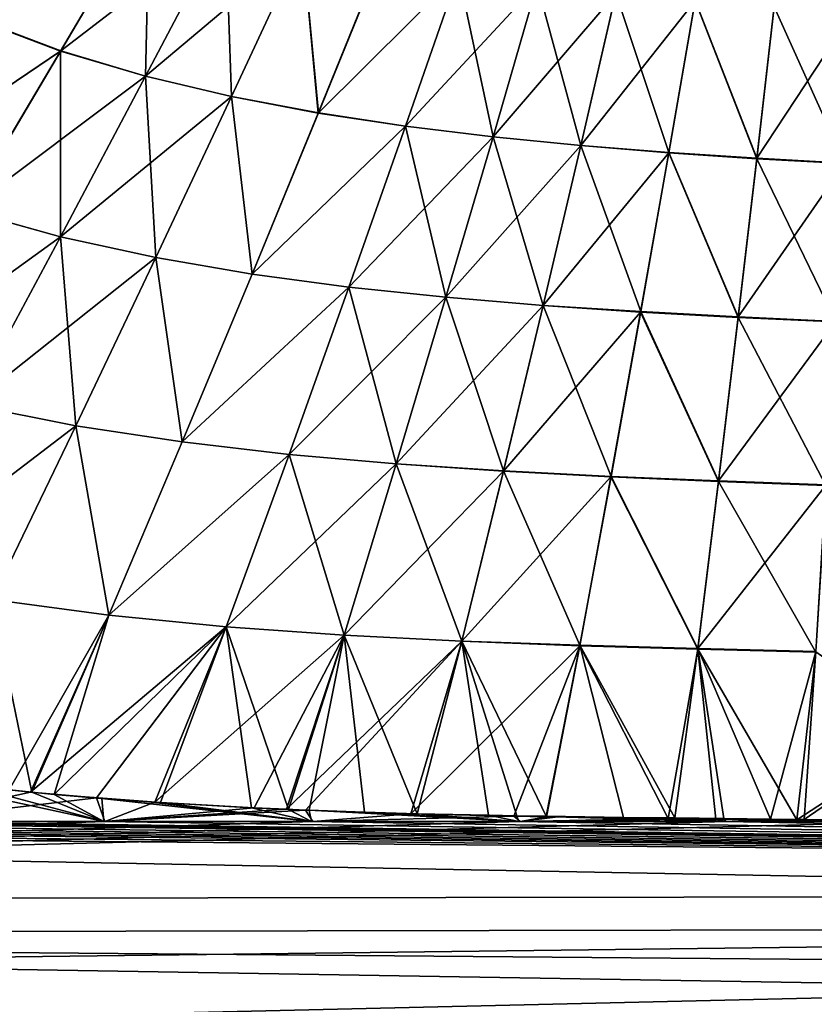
# Model space of a CAD drawing. Header units: millimetres. Extents: x -139 to 106, y -8 to 139.
# Tile 321 of 459: x 37 to 46, y 74 to 85. Entities that reach past the tile are written whole.
import ezdxf

# ---------------------------------------------------------------- set-up
doc = ezdxf.new("R2010")
doc.units = ezdxf.units.MM
doc.header["$LTSCALE"] = 53.842063
for name, color, linetype in [('27', 7, 'CONTINUOUS'), ('79', 7, 'CONTINUOUS'), ('88', 7, 'CONTINUOUS'), ('89', 7, 'CONTINUOUS'), ('92', 7, 'CONTINUOUS')]:
    doc.layers.add(name, color=color, linetype=linetype)

msp = doc.modelspace()

# ---------------------------------------------------------------- linework, layer by layer
at = {"layer": '27', "color": 8, "linetype": 'CONTINUOUS'}
for points in [[(38.008, 76.063, 20), (35.567, 76.063, 20), (11.348, 75.127, 19.978), (38.008, 76.063, 20)], [(40.441, 76.063, 20), (38.008, 76.063, 20), (11.348, 75.127, 19.978), (40.441, 76.063, 20)], [(42.865, 76.063, 20), (40.441, 76.063, 20), (11.348, 75.127, 19.978), (42.865, 76.063, 20)], [(45.282, 76.063, 20), (42.865, 76.063, 20), (11.348, 75.127, 19.978), (45.282, 76.063, 20)], [(47.667, 76.063, 20), (45.282, 76.063, 20), (11.348, 75.127, 19.978), (47.667, 76.063, 20)], [(100.5, 75.255, 19.984), (47.667, 76.063, 20), (11.348, 75.127, 19.978), (100.5, 75.255, 19.984)], [(11.733, 74.168, 19.91), (100.5, 75.255, 19.984), (11.348, 75.127, 19.978), (11.733, 74.168, 19.91)], [(12.017, 73.196, 19.793), (100.5, 75.255, 19.984), (11.733, 74.168, 19.91), (12.017, 73.196, 19.793)], [(100.5, 73.117, 19.782), (100.5, 75.255, 19.984), (12.017, 73.196, 19.793), (100.5, 73.117, 19.782)]]:
    msp.add_3dface(points, dxfattribs=at)
at = {"layer": '79', "color": 8, "linetype": 'CONTINUOUS'}
for points in [[(76.5, 75.473, -20), (76.5, 74.849, -19.997), (12.202, 76.064, -20), (76.5, 75.473, -20)], [(12.202, 76.064, -20), (16.601, 76.064, -20), (76.5, 75.473, -20), (12.202, 76.064, -20)], [(12.202, 76.064, -20), (76.5, 74.849, -19.997), (12.754, 74.73, -19.994), (12.202, 76.064, -20)], [(21, 76.063, -20), (76.5, 75.473, -20), (16.601, 76.064, -20), (21, 76.063, -20)], [(76.5, 75.473, -20), (21, 76.063, -20), (23.433, 76.063, -20), (76.5, 75.473, -20)], [(25.865, 76.063, -20), (76.5, 75.473, -20), (23.433, 76.063, -20), (25.865, 76.063, -20)], [(28.292, 76.063, -20), (76.5, 75.473, -20), (25.865, 76.063, -20), (28.292, 76.063, -20)], [(30.716, 76.063, -20), (76.5, 75.473, -20), (28.292, 76.063, -20), (30.716, 76.063, -20)], [(33.136, 76.063, -20), (76.5, 75.473, -20), (30.716, 76.063, -20), (33.136, 76.063, -20)], [(34.391, 76.063, -20), (76.5, 75.473, -20), (33.136, 76.063, -20), (34.391, 76.063, -20)], [(35.563, 76.063, -20), (76.5, 75.473, -20), (34.391, 76.063, -20), (35.563, 76.063, -20)], [(37.996, 76.063, -20), (76.5, 75.473, -20), (35.563, 76.063, -20), (37.996, 76.063, -20)], [(40.425, 76.063, -20), (76.5, 75.473, -20), (37.996, 76.063, -20), (40.425, 76.063, -20)], [(42.851, 76.063, -20), (76.5, 75.473, -20), (40.425, 76.063, -20), (42.851, 76.063, -20)], [(45.273, 76.063, -20), (76.5, 75.473, -20), (42.851, 76.063, -20), (45.273, 76.063, -20)], [(47.667, 76.063, -20), (76.5, 75.473, -20), (45.273, 76.063, -20), (47.667, 76.063, -20)], [(76.5, 74.849, -19.997), (76.5, 74.191, -19.993), (12.754, 74.73, -19.994), (76.5, 74.849, -19.997)], [(76.5, 74.191, -19.993), (76.5, 73.675, -19.989), (12.754, 74.73, -19.994), (76.5, 74.191, -19.993)], [(12.754, 74.73, -19.994), (76.5, 73.675, -19.989), (13.162, 73.32, -19.979), (12.754, 74.73, -19.994)]]:
    msp.add_3dface(points, dxfattribs=at)
at = {"layer": '88', "color": 8, "linetype": 'CONTINUOUS'}
for points in [[(36.518, 85.445, -18.267), (35.58, 85.897, -18.24), (37.66, 87.188, -17.418), (36.518, 85.445, -18.267)], [(36.518, 85.445, -18.267), (37.66, 87.188, -17.418), (38.529, 86.844, -17.445), (36.518, 85.445, -18.267)], [(37.489, 85.079, -18.294), (36.518, 85.445, -18.267), (38.529, 86.844, -17.445), (37.489, 85.079, -18.294)], [(38.531, 86.846, 17.444), (36.52, 85.448, 18.266), (37.491, 85.081, 18.293), (38.531, 86.846, 17.444)], [(37.489, 85.079, -18.294), (38.529, 86.844, -17.445), (38.484, 84.784, -18.319), (37.489, 85.079, -18.294)], [(38.531, 86.846, 17.444), (37.491, 85.081, 18.293), (39.42, 86.564, 17.469), (38.531, 86.846, 17.444)], [(38.484, 84.784, -18.319), (38.529, 86.844, -17.445), (39.42, 86.563, -17.47), (38.484, 84.784, -18.319)], [(39.42, 86.564, 17.469), (37.491, 85.081, 18.293), (38.484, 84.785, 18.318), (39.42, 86.564, 17.469)], [(39.42, 86.564, 17.469), (38.484, 84.785, 18.318), (40.321, 86.333, 17.493), (39.42, 86.564, 17.469)], [(38.484, 84.784, -18.319), (39.42, 86.563, -17.47), (39.49, 84.547, -18.342), (38.484, 84.784, -18.319)], [(39.49, 84.547, -18.342), (39.42, 86.563, -17.47), (40.321, 86.334, -17.493), (39.49, 84.547, -18.342)], [(40.321, 86.333, 17.493), (38.484, 84.785, 18.318), (39.49, 84.546, 18.342), (40.321, 86.333, 17.493)], [(39.49, 84.547, -18.342), (40.321, 86.334, -17.493), (40.505, 84.355, -18.364), (39.49, 84.547, -18.342)], [(40.321, 86.333, 17.493), (39.49, 84.546, 18.342), (40.504, 84.354, 18.364), (40.321, 86.333, 17.493)], [(40.505, 84.355, -18.364), (40.321, 86.334, -17.493), (41.231, 86.144, -17.515), (40.505, 84.355, -18.364)], [(41.23, 86.144, 17.515), (40.321, 86.333, 17.493), (40.504, 84.354, 18.364), (41.23, 86.144, 17.515)], [(41.23, 86.144, 17.515), (40.504, 84.354, 18.364), (42.146, 85.989, 17.535), (41.23, 86.144, 17.515)], [(40.505, 84.355, -18.364), (41.231, 86.144, -17.515), (42.146, 85.988, -17.535), (40.505, 84.355, -18.364)], [(42.146, 85.989, 17.535), (40.504, 84.354, 18.364), (41.524, 84.2, 18.384), (42.146, 85.989, 17.535)], [(41.524, 84.199, -18.384), (40.505, 84.355, -18.364), (42.146, 85.988, -17.535), (41.524, 84.199, -18.384)], [(42.146, 85.989, 17.535), (41.524, 84.2, 18.384), (43.065, 85.861, 17.553), (42.146, 85.989, 17.535)], [(41.524, 84.199, -18.384), (42.146, 85.988, -17.535), (42.549, 84.074, -18.402), (41.524, 84.199, -18.384)], [(42.549, 84.074, -18.402), (42.146, 85.988, -17.535), (43.065, 85.861, -17.553), (42.549, 84.074, -18.402)], [(43.065, 85.861, 17.553), (41.524, 84.2, 18.384), (42.549, 84.074, 18.402), (43.065, 85.861, 17.553)], [(42.549, 84.074, -18.402), (43.065, 85.861, -17.553), (43.576, 83.974, -18.417), (42.549, 84.074, -18.402)], [(43.065, 85.861, 17.553), (42.549, 84.074, 18.402), (43.988, 85.755, 17.571), (43.065, 85.861, 17.553)], [(43.988, 85.755, 17.571), (42.549, 84.074, 18.402), (43.576, 83.972, 18.418), (43.988, 85.755, 17.571)], [(43.576, 83.974, -18.417), (43.065, 85.861, -17.553), (43.988, 85.757, -17.57), (43.576, 83.974, -18.417)], [(43.576, 83.974, -18.417), (43.988, 85.757, -17.57), (44.605, 83.893, -18.431), (43.576, 83.974, -18.417)], [(43.988, 85.755, 17.571), (43.576, 83.972, 18.418), (44.913, 85.668, 17.587), (43.988, 85.755, 17.571)], [(44.605, 83.893, -18.431), (43.988, 85.757, -17.57), (44.914, 85.673, -17.585), (44.605, 83.893, -18.431)], [(44.913, 85.668, 17.587), (43.576, 83.972, 18.418), (44.605, 83.888, 18.433), (44.913, 85.668, 17.587)], [(44.605, 83.893, -18.431), (44.914, 85.673, -17.585), (45.636, 83.826, -18.444), (44.605, 83.893, -18.431)], [(44.913, 85.668, 17.587), (44.605, 83.888, 18.433), (45.635, 83.819, 18.447), (44.913, 85.668, 17.587)], [(45.839, 85.596, 17.603), (44.913, 85.668, 17.587), (45.635, 83.819, 18.447), (45.839, 85.596, 17.603)], [(45.636, 83.826, -18.444), (44.914, 85.673, -17.585), (45.84, 85.602, -17.599), (45.636, 83.826, -18.444)], [(46.666, 83.762, 18.462), (45.839, 85.596, 17.603), (45.635, 83.819, 18.447), (46.666, 83.762, 18.462)], [(46.767, 85.542, -17.617), (45.636, 83.826, -18.444), (45.84, 85.602, -17.599), (46.767, 85.542, -17.617)], [(46.767, 85.542, -17.617), (46.666, 83.767, -18.46), (45.636, 83.826, -18.444), (46.767, 85.542, -17.617)], [(46.666, 83.762, 18.462), (46.766, 85.537, 17.619), (45.839, 85.596, 17.603), (46.666, 83.762, 18.462)], [(35.3, 83.6, -18.944), (36.518, 85.445, -18.267), (37.489, 85.079, -18.294), (35.3, 83.6, -18.944)], [(36.52, 85.448, 18.266), (35.302, 83.603, 18.943), (37.491, 85.081, 18.293), (36.52, 85.448, 18.266)], [(36.38, 83.212, -18.97), (35.3, 83.6, -18.944), (37.489, 85.079, -18.294), (36.38, 83.212, -18.97)], [(37.491, 85.081, 18.293), (35.302, 83.603, 18.943), (36.382, 83.214, 18.969), (37.491, 85.081, 18.293)], [(36.38, 83.212, -18.97), (37.489, 85.079, -18.294), (37.486, 82.904, -18.995), (36.38, 83.212, -18.97)], [(37.491, 85.081, 18.293), (36.382, 83.214, 18.969), (38.484, 84.785, 18.318), (37.491, 85.081, 18.293)], [(37.486, 82.904, -18.995), (37.489, 85.079, -18.294), (38.484, 84.784, -18.319), (37.486, 82.904, -18.995)], [(38.484, 84.785, 18.318), (36.382, 83.214, 18.969), (37.486, 82.905, 18.994), (38.484, 84.785, 18.318)], [(38.484, 84.785, 18.318), (37.486, 82.905, 18.994), (39.49, 84.546, 18.342), (38.484, 84.785, 18.318)], [(37.486, 82.904, -18.995), (38.484, 84.784, -18.319), (38.604, 82.662, -19.018), (37.486, 82.904, -18.995)], [(38.604, 82.662, -19.018), (38.484, 84.784, -18.319), (39.49, 84.547, -18.342), (38.604, 82.662, -19.018)], [(39.49, 84.546, 18.342), (37.486, 82.905, 18.994), (38.604, 82.661, 19.018), (39.49, 84.546, 18.342)], [(38.604, 82.662, -19.018), (39.49, 84.547, -18.342), (39.73, 82.469, -19.039), (38.604, 82.662, -19.018)], [(39.49, 84.546, 18.342), (38.604, 82.661, 19.018), (39.73, 82.469, 19.039), (39.49, 84.546, 18.342)], [(39.73, 82.469, -19.039), (39.49, 84.547, -18.342), (40.505, 84.355, -18.364), (39.73, 82.469, -19.039)], [(40.504, 84.354, 18.364), (39.49, 84.546, 18.342), (39.73, 82.469, 19.039), (40.504, 84.354, 18.364)], [(39.73, 82.469, -19.039), (40.505, 84.355, -18.364), (41.524, 84.199, -18.384), (39.73, 82.469, -19.039)], [(40.504, 84.354, 18.364), (39.73, 82.469, 19.039), (41.524, 84.2, 18.384), (40.504, 84.354, 18.364)], [(41.524, 84.2, 18.384), (39.73, 82.469, 19.039), (40.862, 82.317, 19.058), (41.524, 84.2, 18.384)], [(40.862, 82.317, -19.058), (39.73, 82.469, -19.039), (41.524, 84.199, -18.384), (40.862, 82.317, -19.058)], [(41.524, 84.2, 18.384), (40.862, 82.317, 19.058), (42.549, 84.074, 18.402), (41.524, 84.2, 18.384)], [(40.862, 82.317, -19.058), (41.524, 84.199, -18.384), (41.998, 82.197, -19.075), (40.862, 82.317, -19.058)], [(41.998, 82.197, -19.075), (41.524, 84.199, -18.384), (42.549, 84.074, -18.402), (41.998, 82.197, -19.075)], [(42.549, 84.074, 18.402), (40.862, 82.317, 19.058), (41.998, 82.197, 19.075), (42.549, 84.074, 18.402)], [(41.998, 82.197, -19.075), (42.549, 84.074, -18.402), (43.137, 82.103, -19.089), (41.998, 82.197, -19.075)], [(42.549, 84.074, 18.402), (41.998, 82.197, 19.075), (43.576, 83.972, 18.418), (42.549, 84.074, 18.402)], [(43.137, 82.103, -19.089), (42.549, 84.074, -18.402), (43.576, 83.974, -18.417), (43.137, 82.103, -19.089)], [(43.576, 83.972, 18.418), (41.998, 82.197, 19.075), (43.136, 82.101, 19.089), (43.576, 83.972, 18.418)], [(43.576, 83.972, 18.418), (43.136, 82.101, 19.089), (44.605, 83.888, 18.433), (43.576, 83.972, 18.418)], [(43.137, 82.103, -19.089), (43.576, 83.974, -18.417), (44.277, 82.029, -19.101), (43.137, 82.103, -19.089)], [(44.277, 82.029, -19.101), (43.576, 83.974, -18.417), (44.605, 83.893, -18.431), (44.277, 82.029, -19.101)], [(44.605, 83.888, 18.433), (43.136, 82.101, 19.089), (44.276, 82.024, 19.102), (44.605, 83.888, 18.433)], [(44.605, 83.888, 18.433), (44.276, 82.024, 19.102), (45.417, 81.961, 19.114), (44.605, 83.888, 18.433)], [(44.277, 82.029, -19.101), (44.605, 83.893, -18.431), (45.418, 81.968, -19.112), (44.277, 82.029, -19.101)], [(45.418, 81.968, -19.112), (44.605, 83.893, -18.431), (45.636, 83.826, -18.444), (45.418, 81.968, -19.112)], [(45.635, 83.819, 18.447), (44.605, 83.888, 18.433), (45.417, 81.961, 19.114), (45.635, 83.819, 18.447)], [(46.559, 81.908, 19.126), (45.635, 83.819, 18.447), (45.417, 81.961, 19.114), (46.559, 81.908, 19.126)], [(46.666, 83.767, -18.46), (45.418, 81.968, -19.112), (45.636, 83.826, -18.444), (46.666, 83.767, -18.46)], [(46.559, 81.908, 19.126), (46.666, 83.762, 18.462), (45.635, 83.819, 18.447), (46.559, 81.908, 19.126)], [(46.666, 83.767, -18.46), (46.559, 81.913, -19.124), (45.418, 81.968, -19.112), (46.666, 83.767, -18.46)], [(36.382, 83.214, 18.969), (35.209, 81.26, 19.474), (37.486, 82.905, 18.994), (36.382, 83.214, 18.969)], [(35.208, 81.257, -19.474), (36.38, 83.212, -18.97), (37.486, 82.904, -18.995), (35.208, 81.257, -19.474)], [(36.431, 80.939, -19.497), (35.208, 81.257, -19.474), (37.486, 82.904, -18.995), (36.431, 80.939, -19.497)], [(37.486, 82.905, 18.994), (35.209, 81.26, 19.474), (36.432, 80.94, 19.497), (37.486, 82.905, 18.994)], [(36.431, 80.939, -19.497), (37.486, 82.904, -18.995), (37.668, 80.694, -19.518), (36.431, 80.939, -19.497)], [(37.486, 82.905, 18.994), (36.432, 80.94, 19.497), (38.604, 82.661, 19.018), (37.486, 82.905, 18.994)], [(37.668, 80.694, -19.518), (37.486, 82.904, -18.995), (38.604, 82.662, -19.018), (37.668, 80.694, -19.518)], [(38.604, 82.661, 19.018), (36.432, 80.94, 19.497), (37.668, 80.693, 19.518), (38.604, 82.661, 19.018)], [(37.668, 80.694, -19.518), (38.604, 82.662, -19.018), (38.912, 80.504, -19.537), (37.668, 80.694, -19.518)], [(38.604, 82.661, 19.018), (37.668, 80.693, 19.518), (38.912, 80.504, 19.537), (38.604, 82.661, 19.018)], [(38.912, 80.504, -19.537), (38.604, 82.662, -19.018), (39.73, 82.469, -19.039), (38.912, 80.504, -19.537)], [(39.73, 82.469, 19.039), (38.604, 82.661, 19.018), (38.912, 80.504, 19.537), (39.73, 82.469, 19.039)], [(38.912, 80.504, -19.537), (39.73, 82.469, -19.039), (40.862, 82.317, -19.058), (38.912, 80.504, -19.537)], [(39.73, 82.469, 19.039), (38.912, 80.504, 19.537), (40.862, 82.317, 19.058), (39.73, 82.469, 19.039)], [(40.162, 80.358, -19.554), (38.912, 80.504, -19.537), (40.862, 82.317, -19.058), (40.162, 80.358, -19.554)], [(40.862, 82.317, 19.058), (38.912, 80.504, 19.537), (40.162, 80.358, 19.554), (40.862, 82.317, 19.058)], [(40.162, 80.358, -19.554), (40.862, 82.317, -19.058), (41.416, 80.247, -19.568), (40.162, 80.358, -19.554)], [(40.862, 82.317, 19.058), (40.162, 80.358, 19.554), (41.998, 82.197, 19.075), (40.862, 82.317, 19.058)], [(41.416, 80.247, -19.568), (40.862, 82.317, -19.058), (41.998, 82.197, -19.075), (41.416, 80.247, -19.568)], [(41.998, 82.197, 19.075), (40.162, 80.358, 19.554), (41.416, 80.247, 19.568), (41.998, 82.197, 19.075)], [(41.416, 80.247, -19.568), (41.998, 82.197, -19.075), (42.672, 80.164, -19.579), (41.416, 80.247, -19.568)], [(41.998, 82.197, 19.075), (41.416, 80.247, 19.568), (43.136, 82.101, 19.089), (41.998, 82.197, 19.075)], [(42.672, 80.164, -19.579), (41.998, 82.197, -19.075), (43.137, 82.103, -19.089), (42.672, 80.164, -19.579)], [(43.136, 82.101, 19.089), (41.416, 80.247, 19.568), (42.672, 80.161, 19.579), (43.136, 82.101, 19.089)], [(42.672, 80.164, -19.579), (43.137, 82.103, -19.089), (43.93, 80.1, -19.588), (42.672, 80.164, -19.579)], [(43.136, 82.101, 19.089), (42.672, 80.161, 19.579), (44.276, 82.024, 19.102), (43.136, 82.101, 19.089)], [(43.93, 80.1, -19.588), (43.137, 82.103, -19.089), (44.277, 82.029, -19.101), (43.93, 80.1, -19.588)], [(44.276, 82.024, 19.102), (42.672, 80.161, 19.579), (43.929, 80.094, 19.589), (44.276, 82.024, 19.102)], [(44.276, 82.024, 19.102), (43.929, 80.094, 19.589), (45.187, 80.04, 19.599), (44.276, 82.024, 19.102)], [(43.93, 80.1, -19.588), (44.277, 82.029, -19.101), (45.188, 80.047, -19.597), (43.93, 80.1, -19.588)], [(45.417, 81.961, 19.114), (44.276, 82.024, 19.102), (45.187, 80.04, 19.599), (45.417, 81.961, 19.114)], [(45.188, 80.047, -19.597), (44.277, 82.029, -19.101), (45.418, 81.968, -19.112), (45.188, 80.047, -19.597)], [(46.445, 79.995, 19.607), (45.417, 81.961, 19.114), (45.187, 80.04, 19.599), (46.445, 79.995, 19.607)], [(46.559, 81.913, -19.124), (45.188, 80.047, -19.597), (45.418, 81.968, -19.112), (46.559, 81.913, -19.124)], [(46.445, 79.995, 19.607), (46.559, 81.908, 19.126), (45.417, 81.961, 19.114), (46.445, 79.995, 19.607)], [(46.559, 81.913, -19.124), (46.446, 80.001, -19.606), (45.188, 80.047, -19.597), (46.559, 81.913, -19.124)], [(36.432, 80.94, 19.497), (35.326, 78.906, 19.827), (37.668, 80.693, 19.518), (36.432, 80.94, 19.497)], [(36.686, 78.66, -19.843), (36.431, 80.939, -19.497), (37.668, 80.694, -19.518), (36.686, 78.66, -19.843)], [(37.668, 80.693, 19.518), (35.326, 78.906, 19.827), (36.686, 78.659, 19.843), (37.668, 80.693, 19.518)], [(36.686, 78.66, -19.843), (37.668, 80.694, -19.518), (38.055, 78.476, -19.857), (36.686, 78.66, -19.843)], [(37.668, 80.693, 19.518), (36.686, 78.659, 19.843), (38.055, 78.476, 19.857), (37.668, 80.693, 19.518)], [(38.055, 78.476, -19.857), (37.668, 80.694, -19.518), (38.912, 80.504, -19.537), (38.055, 78.476, -19.857)], [(38.912, 80.504, 19.537), (37.668, 80.693, 19.518), (38.055, 78.476, 19.857), (38.912, 80.504, 19.537)], [(38.055, 78.476, -19.857), (38.912, 80.504, -19.537), (40.162, 80.358, -19.554), (38.055, 78.476, -19.857)], [(38.912, 80.504, 19.537), (38.055, 78.476, 19.857), (40.162, 80.358, 19.554), (38.912, 80.504, 19.537)], [(39.428, 78.341, -19.868), (38.055, 78.476, -19.857), (40.162, 80.358, -19.554), (39.428, 78.341, -19.868)], [(40.162, 80.358, 19.554), (38.055, 78.476, 19.857), (39.428, 78.341, 19.868), (40.162, 80.358, 19.554)], [(39.428, 78.341, -19.868), (40.162, 80.358, -19.554), (40.806, 78.243, -19.877), (39.428, 78.341, -19.868)], [(40.162, 80.358, 19.554), (39.428, 78.341, 19.868), (41.416, 80.247, 19.568), (40.162, 80.358, 19.554)], [(40.806, 78.243, -19.877), (40.162, 80.358, -19.554), (41.416, 80.247, -19.568), (40.806, 78.243, -19.877)], [(41.416, 80.247, 19.568), (39.428, 78.341, 19.868), (40.806, 78.243, 19.877), (41.416, 80.247, 19.568)], [(40.806, 78.243, -19.877), (41.416, 80.247, -19.568), (42.185, 78.173, -19.884), (40.806, 78.243, -19.877)], [(41.416, 80.247, 19.568), (40.806, 78.243, 19.877), (42.672, 80.161, 19.579), (41.416, 80.247, 19.568)], [(42.185, 78.173, -19.884), (41.416, 80.247, -19.568), (42.672, 80.164, -19.579), (42.185, 78.173, -19.884)], [(42.672, 80.161, 19.579), (40.806, 78.243, 19.877), (42.185, 78.171, 19.884), (42.672, 80.161, 19.579)], [(42.185, 78.173, -19.884), (42.672, 80.164, -19.579), (43.566, 78.124, -19.89), (42.185, 78.173, -19.884)], [(42.672, 80.161, 19.579), (42.185, 78.171, 19.884), (43.929, 80.094, 19.589), (42.672, 80.161, 19.579)], [(43.566, 78.124, -19.89), (42.672, 80.164, -19.579), (43.93, 80.1, -19.588), (43.566, 78.124, -19.89)], [(43.929, 80.094, 19.589), (42.185, 78.171, 19.884), (43.565, 78.118, 19.89), (43.929, 80.094, 19.589)], [(43.929, 80.094, 19.589), (43.565, 78.118, 19.89), (44.946, 78.077, 19.895), (43.929, 80.094, 19.589)], [(43.566, 78.124, -19.89), (43.93, 80.1, -19.588), (44.947, 78.085, -19.894), (43.566, 78.124, -19.89)], [(45.187, 80.04, 19.599), (43.929, 80.094, 19.589), (44.946, 78.077, 19.895), (45.187, 80.04, 19.599)], [(44.947, 78.085, -19.894), (43.93, 80.1, -19.588), (45.188, 80.047, -19.597), (44.947, 78.085, -19.894)], [(46.326, 78.044, 19.9), (45.187, 80.04, 19.599), (44.946, 78.077, 19.895), (46.326, 78.044, 19.9)], [(46.446, 80.001, -19.606), (44.947, 78.085, -19.894), (45.188, 80.047, -19.597), (46.446, 80.001, -19.606)], [(46.446, 80.001, -19.606), (46.327, 78.05, -19.899), (44.947, 78.085, -19.894), (46.446, 80.001, -19.606)], [(46.326, 78.044, 19.9), (46.445, 79.995, 19.607), (45.187, 80.04, 19.599), (46.326, 78.044, 19.9)], [(36.413, 76.482, -19.995), (36.686, 78.66, -19.843), (37.154, 76.404, -19.996), (36.413, 76.482, -19.995)], [(37.154, 76.404, -19.996), (36.686, 78.66, -19.843), (38.055, 78.476, -19.857), (37.154, 76.404, -19.996)], [(36.686, 78.659, 19.843), (36.886, 76.43, 19.996), (38.055, 78.476, 19.857), (36.686, 78.659, 19.843)], [(38.055, 78.476, 19.857), (36.886, 76.43, 19.996), (37.135, 76.405, 19.996), (38.055, 78.476, 19.857)], [(38.055, 78.476, 19.857), (37.135, 76.405, 19.996), (39.428, 78.341, 19.868), (38.055, 78.476, 19.857)], [(37.154, 76.404, -19.996), (38.055, 78.476, -19.857), (37.415, 76.379, -19.996), (37.154, 76.404, -19.996)], [(37.415, 76.379, -19.996), (38.055, 78.476, -19.857), (39.428, 78.341, -19.868), (37.415, 76.379, -19.996)], [(37.135, 76.405, 19.996), (37.907, 76.337, 19.997), (39.428, 78.341, 19.868), (37.135, 76.405, 19.996)], [(38.658, 76.283, -19.998), (37.415, 76.379, -19.996), (39.428, 78.341, -19.868), (38.658, 76.283, -19.998)], [(39.428, 78.341, 19.868), (37.907, 76.337, 19.997), (38.59, 76.288, 19.998), (39.428, 78.341, 19.868)], [(39.428, 78.341, 19.868), (38.59, 76.288, 19.998), (40.806, 78.243, 19.877), (39.428, 78.341, 19.868)], [(38.658, 76.283, -19.998), (39.428, 78.341, -19.868), (39.724, 76.222, -19.999), (38.658, 76.283, -19.998)], [(39.724, 76.222, -19.999), (39.428, 78.341, -19.868), (40.157, 76.203, -19.999), (39.724, 76.222, -19.999)], [(40.157, 76.203, -19.999), (39.428, 78.341, -19.868), (40.806, 78.243, -19.877), (40.157, 76.203, -19.999)], [(38.59, 76.288, 19.998), (39.755, 76.221, 19.999), (40.806, 78.243, 19.877), (38.59, 76.288, 19.998)], [(40.806, 78.243, 19.877), (39.755, 76.221, 19.999), (40.133, 76.204, 19.999), (40.806, 78.243, 19.877)], [(40.806, 78.243, 19.877), (40.133, 76.204, 19.999), (42.185, 78.171, 19.884), (40.806, 78.243, 19.877)], [(40.133, 76.204, 19.999), (40.356, 76.194, 19.999), (42.185, 78.171, 19.884), (40.133, 76.204, 19.999)], [(40.157, 76.203, -19.999), (40.806, 78.243, -19.877), (40.396, 76.193, -19.999), (40.157, 76.203, -19.999)], [(42.185, 78.171, 19.884), (40.356, 76.194, 19.999), (41.586, 76.151, 20), (42.185, 78.171, 19.884)], [(40.396, 76.193, -19.999), (40.806, 78.243, -19.877), (41.047, 76.17, -19.999), (40.396, 76.193, -19.999)], [(41.047, 76.17, -19.999), (40.806, 78.243, -19.877), (41.663, 76.152, -20), (41.047, 76.17, -19.999)], [(41.663, 76.152, -20), (40.806, 78.243, -19.877), (42.185, 78.173, -19.884), (41.663, 76.152, -20)], [(42.185, 78.171, 19.884), (41.586, 76.151, 20), (43.565, 78.118, 19.89), (42.185, 78.171, 19.884)], [(41.663, 76.152, -20), (42.185, 78.173, -19.884), (42.495, 76.134, -20), (41.663, 76.152, -20)], [(42.495, 76.134, -20), (42.185, 78.173, -19.884), (42.826, 76.128, -20), (42.495, 76.134, -20)], [(42.826, 76.128, -20), (42.185, 78.173, -19.884), (43.17, 76.122, -20), (42.826, 76.128, -20)], [(43.17, 76.122, -20), (42.185, 78.173, -19.884), (43.566, 78.124, -19.89), (43.17, 76.122, -20)], [(41.586, 76.151, 20), (42.794, 76.123, 20), (43.565, 78.118, 19.89), (41.586, 76.151, 20)], [(43.565, 78.118, 19.89), (42.794, 76.123, 20), (43.174, 76.116, 20), (43.565, 78.118, 19.89)], [(43.17, 76.122, -20), (43.566, 78.124, -19.89), (44.076, 76.109, -20), (43.17, 76.122, -20)], [(43.565, 78.118, 19.89), (43.174, 76.116, 20), (44.599, 76.096, 20), (43.565, 78.118, 19.89)], [(44.946, 78.077, 19.895), (43.565, 78.118, 19.89), (44.599, 76.096, 20), (44.946, 78.077, 19.895)], [(44.076, 76.109, -20), (43.566, 78.124, -19.89), (44.678, 76.103, -20), (44.076, 76.109, -20)], [(44.678, 76.103, -20), (43.566, 78.124, -19.89), (44.947, 78.085, -19.894), (44.678, 76.103, -20)], [(44.599, 76.096, 20), (45.156, 76.089, 20), (44.946, 78.077, 19.895), (44.599, 76.096, 20)], [(44.678, 76.103, -20), (44.947, 78.085, -19.894), (45.249, 76.096, -20), (44.678, 76.103, -20)], [(46.104, 76.079, 20), (46.326, 78.044, 19.9), (44.946, 78.077, 19.895), (46.104, 76.079, 20)], [(46.104, 76.079, 20), (44.946, 78.077, 19.895), (45.156, 76.089, 20), (46.104, 76.079, 20)], [(44.947, 78.085, -19.894), (46.327, 78.05, -19.899), (45.798, 76.089, -20), (44.947, 78.085, -19.894)], [(45.249, 76.096, -20), (44.947, 78.085, -19.894), (45.798, 76.089, -20), (45.249, 76.096, -20)], [(46.327, 78.05, -19.899), (46.191, 76.083, -20), (45.798, 76.089, -20), (46.327, 78.05, -19.899)], [(46.104, 76.079, 20), (47.667, 77.098, 19.973), (46.326, 78.044, 19.9), (46.104, 76.079, 20)], [(46.327, 78.05, -19.899), (47.667, 77.098, -19.973), (46.191, 76.083, -20), (46.327, 78.05, -19.899)], [(47.667, 76.063, 20), (47.667, 77.098, 19.973), (46.104, 76.079, 20), (47.667, 76.063, 20)], [(47.667, 77.098, -19.973), (47.667, 76.063, -20), (46.191, 76.083, -20), (47.667, 77.098, -19.973)], [(37.97, 76.332, -19.997), (37.415, 76.379, -19.996), (38.658, 76.283, -19.998), (37.97, 76.332, -19.997)], [(38.516, 76.292, -19.998), (37.97, 76.332, -19.997), (38.658, 76.283, -19.998), (38.516, 76.292, -19.998)], [(43.174, 76.116, 20), (43.306, 76.114, 20), (44.599, 76.096, 20), (43.174, 76.116, 20)]]:
    msp.add_3dface(points, dxfattribs=at)
at = {"layer": '89', "color": 8, "linetype": 'CONTINUOUS'}
for points in [[(36.886, 76.43, 19.996), (35.567, 76.063, 20), (37.135, 76.405, 19.996), (36.886, 76.43, 19.996)], [(37.135, 76.405, 19.996), (35.567, 76.063, 20), (37.907, 76.337, 19.997), (37.135, 76.405, 19.996)], [(35.567, 76.063, 20), (38.008, 76.063, 20), (37.907, 76.337, 19.997), (35.567, 76.063, 20)], [(37.907, 76.337, 19.997), (38.008, 76.063, 20), (38.59, 76.288, 19.998), (37.907, 76.337, 19.997)], [(38.59, 76.288, 19.998), (38.008, 76.063, 20), (39.755, 76.221, 19.999), (38.59, 76.288, 19.998)], [(39.755, 76.221, 19.999), (38.008, 76.063, 20), (40.133, 76.204, 19.999), (39.755, 76.221, 19.999)], [(40.133, 76.204, 19.999), (38.008, 76.063, 20), (40.356, 76.194, 19.999), (40.133, 76.204, 19.999)], [(38.008, 76.063, 20), (40.441, 76.063, 20), (40.356, 76.194, 19.999), (38.008, 76.063, 20)], [(40.356, 76.194, 19.999), (40.441, 76.063, 20), (41.586, 76.151, 20), (40.356, 76.194, 19.999)], [(41.586, 76.151, 20), (40.441, 76.063, 20), (42.794, 76.123, 20), (41.586, 76.151, 20)], [(40.441, 76.063, 20), (42.865, 76.063, 20), (42.794, 76.123, 20), (40.441, 76.063, 20)], [(42.794, 76.123, 20), (42.865, 76.063, 20), (43.174, 76.116, 20), (42.794, 76.123, 20)], [(43.174, 76.116, 20), (42.865, 76.063, 20), (43.306, 76.114, 20), (43.174, 76.116, 20)], [(43.306, 76.114, 20), (42.865, 76.063, 20), (44.599, 76.096, 20), (43.306, 76.114, 20)], [(44.599, 76.096, 20), (42.865, 76.063, 20), (45.156, 76.089, 20), (44.599, 76.096, 20)], [(42.865, 76.063, 20), (45.282, 76.063, 20), (45.156, 76.089, 20), (42.865, 76.063, 20)], [(45.282, 76.063, 20), (46.104, 76.079, 20), (45.156, 76.089, 20), (45.282, 76.063, 20)], [(45.282, 76.063, 20), (47.667, 76.063, 20), (46.104, 76.079, 20), (45.282, 76.063, 20)]]:
    msp.add_3dface(points, dxfattribs=at)
at = {"layer": '92', "color": 8, "linetype": 'CONTINUOUS'}
for points in [[(37.996, 76.063, -20), (35.563, 76.063, -20), (35.55, 76.592, -19.992), (37.996, 76.063, -20)], [(37.996, 76.063, -20), (35.55, 76.592, -19.992), (36.413, 76.482, -19.995), (37.996, 76.063, -20)], [(37.996, 76.063, -20), (36.413, 76.482, -19.995), (37.154, 76.404, -19.996), (37.996, 76.063, -20)], [(37.996, 76.063, -20), (37.154, 76.404, -19.996), (37.415, 76.379, -19.996), (37.996, 76.063, -20)], [(37.996, 76.063, -20), (37.415, 76.379, -19.996), (37.97, 76.332, -19.997), (37.996, 76.063, -20)], [(40.425, 76.063, -20), (37.996, 76.063, -20), (37.97, 76.332, -19.997), (40.425, 76.063, -20)], [(40.425, 76.063, -20), (37.97, 76.332, -19.997), (38.516, 76.292, -19.998), (40.425, 76.063, -20)], [(40.425, 76.063, -20), (38.516, 76.292, -19.998), (38.658, 76.283, -19.998), (40.425, 76.063, -20)], [(40.425, 76.063, -20), (38.658, 76.283, -19.998), (39.724, 76.222, -19.999), (40.425, 76.063, -20)], [(40.425, 76.063, -20), (39.724, 76.222, -19.999), (40.157, 76.203, -19.999), (40.425, 76.063, -20)], [(40.425, 76.063, -20), (40.157, 76.203, -19.999), (40.396, 76.193, -19.999), (40.425, 76.063, -20)], [(42.851, 76.063, -20), (40.425, 76.063, -20), (40.396, 76.193, -19.999), (42.851, 76.063, -20)], [(42.851, 76.063, -20), (40.396, 76.193, -19.999), (41.047, 76.17, -19.999), (42.851, 76.063, -20)], [(42.851, 76.063, -20), (41.047, 76.17, -19.999), (41.663, 76.152, -20), (42.851, 76.063, -20)], [(42.851, 76.063, -20), (41.663, 76.152, -20), (42.495, 76.134, -20), (42.851, 76.063, -20)], [(42.851, 76.063, -20), (42.495, 76.134, -20), (42.826, 76.128, -20), (42.851, 76.063, -20)], [(45.273, 76.063, -20), (42.851, 76.063, -20), (42.826, 76.128, -20), (45.273, 76.063, -20)], [(45.273, 76.063, -20), (42.826, 76.128, -20), (43.17, 76.122, -20), (45.273, 76.063, -20)], [(45.273, 76.063, -20), (43.17, 76.122, -20), (44.076, 76.109, -20), (45.273, 76.063, -20)], [(44.076, 76.109, -20), (44.678, 76.103, -20), (45.273, 76.063, -20), (44.076, 76.109, -20)], [(45.249, 76.096, -20), (45.273, 76.063, -20), (44.678, 76.103, -20), (45.249, 76.096, -20)], [(45.249, 76.096, -20), (45.798, 76.089, -20), (45.273, 76.063, -20), (45.249, 76.096, -20)], [(46.191, 76.083, -20), (45.273, 76.063, -20), (45.798, 76.089, -20), (46.191, 76.083, -20)], [(47.667, 76.063, -20), (45.273, 76.063, -20), (46.191, 76.083, -20), (47.667, 76.063, -20)]]:
    msp.add_3dface(points, dxfattribs=at)

doc.saveas('drawing.dxf')
